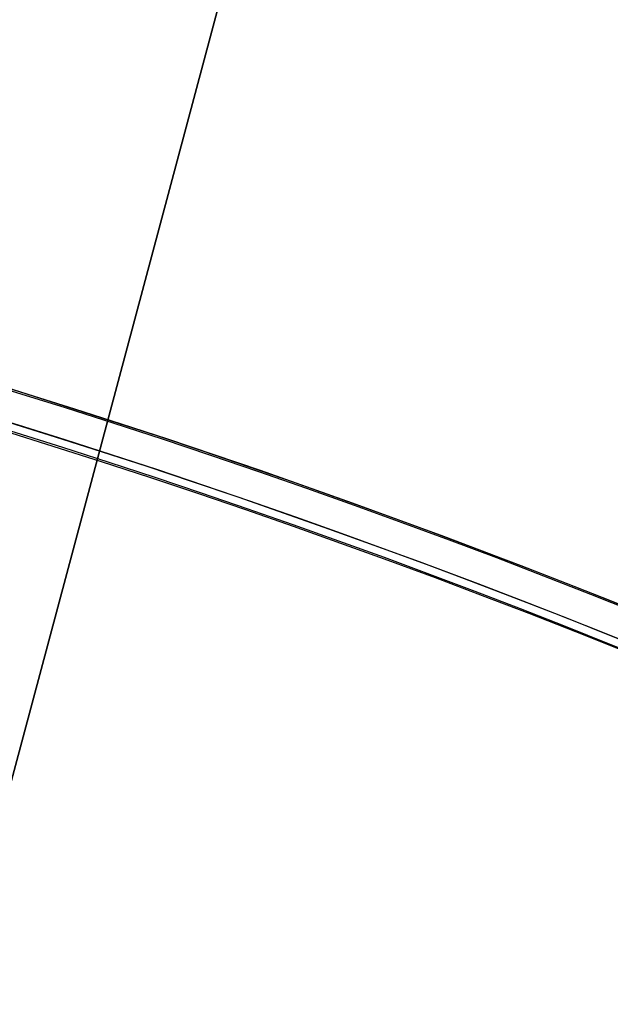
# Model space of a CAD drawing. Header units: millimetres. Extents: x -83 to 676, y -83 to 676.
# Tile 644 of 656: x 384 to 406, y 557 to 594. Entities that reach past the tile are written whole.
import ezdxf

# ---------------------------------------------------------------- set-up
doc = ezdxf.new("R2010")
doc.units = ezdxf.units.MM
doc.header["$MEASUREMENT"] = 0
doc.layers.add('IGES level 0', color=7, linetype='Continuous', true_color=0xff7878)

msp = doc.modelspace()

# ---------------------------------------------------------------- linework, layer by layer
at = {"layer": 'IGES level 0', "color": 254, "true_color": 0xcad1ee}
for p, q in [((405.975, 647.112, 48), (383.07, 561.628, 48)), ((383.07, 561.628, 47), (405.975, 647.112, 47))]:
    msp.add_line(p, q, dxfattribs=at)
at = {"layer": 'IGES level 0', "color": 140, "true_color": 0x00ccff}
for p, q in [((383.07, 561.628, 48), (405.975, 647.112, 48)), ((383.07, 561.628, 47), (405.975, 647.112, 47))]:
    msp.add_line(p, q, dxfattribs=at)
at = {"layer": 'IGES level 0', "color": 153, "true_color": 0x5393cf}
for centre in [(296.5, 296.5), (296.5, 296.5, -1.2)]:
    msp.add_circle(centre, 296.5, dxfattribs=at)
at = {"layer": 'IGES level 0'}
for centre, radius in [((296.5, 296.5, 47), 296.5), ((296.5, 296.5), 296.5), ((296.5, 296.5, 47), 295.3), ((296.5, 296.5), 295.3)]:
    msp.add_circle(centre, radius, dxfattribs=at)
at = {"layer": 'IGES level 0', "color": 124, "true_color": 0x1aa180}
for centre in [(296.5, 296.5, 47), (296.5, 296.5, 45.8)]:
    msp.add_circle(centre, 295, dxfattribs=at)
at = {"layer": 'IGES level 0'}
for centre, radius in [((296.5, 296.5), 296.5), ((296.5, 296.5, 47), 296.5), ((296.5, 296.5, 23.5), 296.5), ((296.5, 296.5, 47), 295.3), ((296.5, 296.5), 295.3), ((296.5, 296.5, 23.5), 295.3)]:
    msp.add_arc(centre, radius, 45, 225, dxfattribs=at)
at = {"layer": 'IGES level 0', "color": 153, "true_color": 0x5393cf}
for centre in [(296.5, 296.5, -1.2), (296.5, 296.5), (296.5, 296.5, -0.6)]:
    msp.add_arc(centre, 296.5, 345, 165, dxfattribs=at)
at = {"layer": 'IGES level 0', "color": 124, "true_color": 0x1aa180}
for centre in [(296.5, 296.5, 45.8), (296.5, 296.5, 47), (296.5, 296.5, 46.4)]:
    msp.add_arc(centre, 295, 345, 165, dxfattribs=at)

doc.saveas('drawing.dxf')
